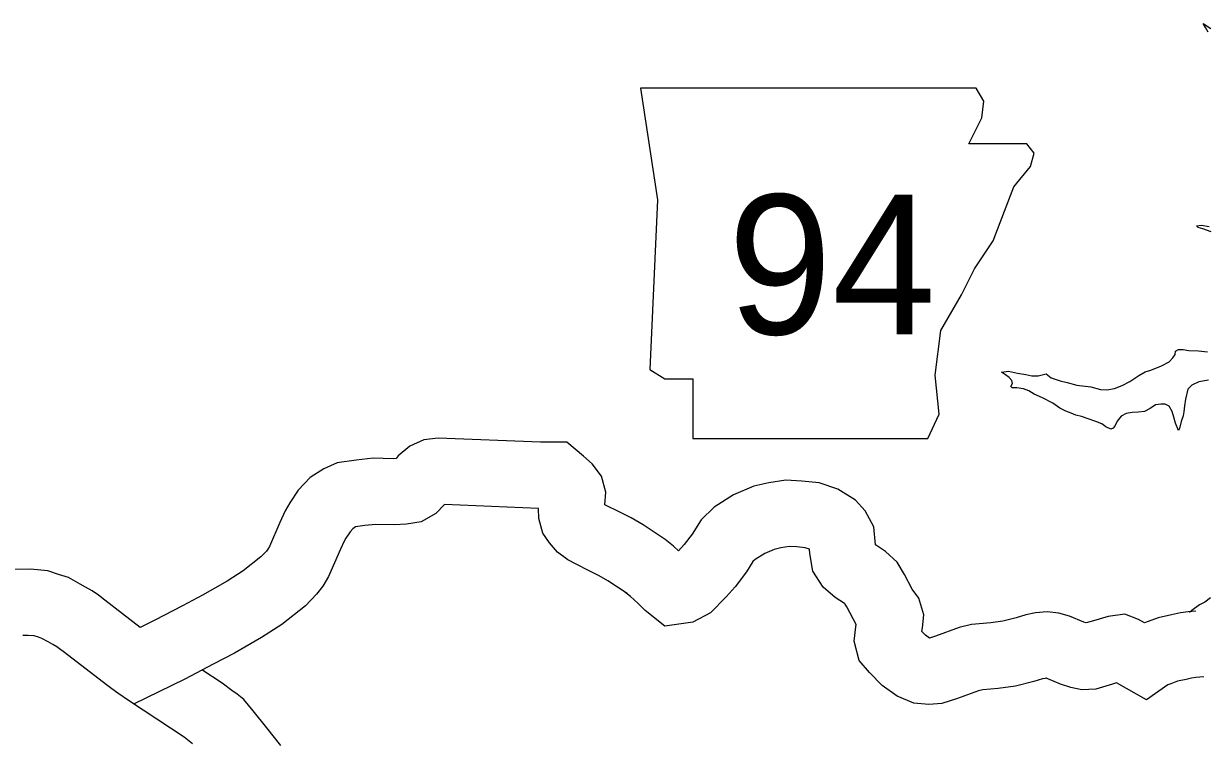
# Model space of a CAD drawing. Extents: x 670147 to 673275, y 705573 to 707613.
# Drawn here: x 670703 to 670783.4, y 707247.9 to 707296.7 of the extents above; entities that cross this region are included whole.
import ezdxf

# ---------------------------------------------------------------- set-up
doc = ezdxf.new("R2010")
doc.units = 0
for name, color, linetype in [('10', 7, 'Continuous'), ('21', 7, 'Continuous'), ('9', 7, 'Continuous')]:
    doc.layers.add(name, color=color, linetype=linetype)

msp = doc.modelspace()

# ---------------------------------------------------------------- linework, layer by layer
at = {"layer": '10'}
for points in [[(670746.629, 707261.592), (670745.131, 707262.596), (670744.304, 707263.082), (670743.463, 707263.505), (670742.614, 707263.923), (670742.529, 707263.968), (670742.582, 707264.828), (670742.305, 707265.911), (670741.667, 707266.752), (670741.069, 707267.278), (670739.932, 707268.227), (670738.156, 707268.215), (670731.196, 707268.489), (670730.21, 707268.384), (670729.271, 707267.945), (670728.459, 707267.299), (670728.328, 707267.11), (670728.134, 707267.099), (670726.761, 707267.138), (670725.607, 707267.004), (670724.313, 707266.812), (670723.414, 707266.415), (670722.493, 707265.808), (670721.674, 707264.952), (670721.099, 707264.087), (670720.782, 707263.549), (670720.43, 707262.761), (670719.71, 707261.112), (670719.612, 707260.944), (670719.508, 707260.808), (670719.134, 707260.419), (670717.936, 707259.475), (670716.839, 707258.763), (670715.163, 707257.809), (670713.79, 707257.081), (670711.93, 707256.097), (670710.923, 707255.61)], [(670782.711, 707256.728), (670782.191, 707256.665), (670781.68, 707256.605), (670781.069, 707256.471), (670780.163, 707256.265), (670779.474, 707256.006), (670779.232, 707255.92), (670778.831, 707256.144), (670777.882, 707256.507), (670776.764, 707256.365), (670775.763, 707256.066), (670775.27, 707255.918), (670775.107, 707255.973), (670774.136, 707256.38), (670773.398, 707256.586), (670772.603, 707256.669), (670771.806, 707256.609), (670771.149, 707256.464), (670770.5, 707256.268), (670769.604, 707256.038), (670768.776, 707255.933), (670767.459, 707255.807), (670766.628, 707255.599), (670765.019, 707255.014), (670764.616, 707254.89), (670764.6, 707254.889), (670764.598, 707254.89), (670764.328, 707255.083), (670764.09, 707255.329), (670764.127, 707255.582), (670764.227, 707256.462), (670763.874, 707257.599), (670763.431, 707258.224), (670762.898, 707259.222), (670762.4, 707260.058), (670761.602, 707260.791), (670760.936, 707261.23), (670760.819, 707262.459), (670760.22, 707263.538), (670759.573, 707264.285), (670758.372, 707265.033), (670757.099, 707265.465), (670755.918, 707265.579), (670754.834, 707265.634), (670753.682, 707265.447), (670752.652, 707265.233), (670751.281, 707264.628), (670749.964, 707263.797), (670749.071, 707262.942), (670748.464, 707261.956), (670747.914, 707261.25), (670747.538, 707260.823), (670747.185, 707261.137), (670746.629, 707261.592)], [(670744.035, 707257.914), (670742.736, 707258.784), (670742.15, 707259.128), (670741.458, 707259.476), (670740.564, 707259.917), (670740.001, 707260.216), (670739.302, 707260.726), (670738.765, 707261.37), (670738.313, 707262.04), (670738.042, 707263.024), (670738.008, 707263.717), (670731.617, 707263.969), (670731.029, 707263.372), (670730.033, 707262.805), (670729.036, 707262.642), (670728.193, 707262.596), (670726.959, 707262.63), (670726.196, 707262.542), (670725.575, 707262.45), (670725.393, 707262.33), (670725.201, 707262.129), (670724.914, 707261.697), (670724.786, 707261.481), (670724.547, 707260.944), (670723.729, 707259.071), (670723.353, 707258.426), (670722.922, 707257.867), (670722.164, 707257.078), (670720.559, 707255.813), (670719.178, 707254.917), (670717.331, 707253.865), (670715.896, 707253.104), (670713.962, 707252.081), (670710.458, 707250.386)], [(670783.253, 707252.261), (670782.725, 707252.197), (670782.428, 707252.162), (670782.051, 707252.079), (670781.461, 707251.945), (670781.014, 707251.777), (670780.807, 707251.704), (670779.367, 707250.689), (670777.318, 707251.834), (670777.055, 707251.755), (670775.922, 707251.415), (670774.977, 707251.372), (670774.208, 707251.527), (670773.516, 707251.761), (670772.655, 707252.122), (670772.553, 707252.15), (670772.538, 707252.152), (670772.466, 707252.146), (670772.285, 707252.106), (670771.709, 707251.933), (670770.45, 707251.609), (670769.272, 707251.46), (670768.224, 707251.36), (670767.948, 707251.291), (670766.447, 707250.745), (670765.444, 707250.438), (670764.551, 707250.374), (670763.533, 707250.46), (670762.403, 707250.928), (670761.38, 707251.658), (670760.522, 707252.545), (670759.822, 707253.369), (670759.485, 707254.686), (670759.59, 707255.657), (670759.614, 707255.82), (670758.978, 707257.009), (670758.87, 707257.19), (670758.825, 707257.232), (670758.18, 707257.657), (670757.375, 707258.347), (670756.667, 707259.435), (670756.471, 707260.652), (670756.444, 707260.932), (670756.434, 707260.938), (670756.146, 707261.036), (670755.588, 707261.09), (670755.084, 707261.116), (670754.5, 707261.021), (670754.033, 707260.924), (670753.402, 707260.646), (670752.749, 707260.233), (670752.6, 707260.09), (670752.167, 707259.388), (670751.379, 707258.374), (670750.771, 707257.687), (670749.715, 707256.615), (670748.499, 707255.964), (670746.605, 707255.688), (670745.267, 707256.754), (670744.772, 707257.26), (670744.263, 707257.714), (670743.862, 707258.042)], [(670710.923, 707255.61), (670708.525, 707257.471), (670708.084, 707257.806), (670707.665, 707258.096), (670707.21, 707258.358), (670706.848, 707258.56), (670706.041, 707259.007), (670705.378, 707259.223), (670704.642, 707259.456), (670703.473, 707259.581), (670702.391, 707259.552)], [(670783.721, 707257.625), (670783.336, 707257.343), (670782.966, 707257.155), (670782.439, 707256.759), (670782.284, 707256.635)], [(670714.49, 707247.701), (670713.907, 707248.136), (670710.196, 707250.595), (670709.401, 707251.146), (670708.997, 707251.441), (670708.625, 707251.697), (670705.783, 707253.903), (670705.441, 707254.163), (670705.258, 707254.289), (670704.992, 707254.443), (670704.662, 707254.626), (670704.237, 707254.862), (670704, 707254.94), (670703.715, 707255.03), (670703.295, 707255.075), (670702.939, 707255.065)], [(670720.492, 707247.571), (670719.53, 707248.778), (670718.617, 707249.941), (670717.967, 707250.704), (670717.513, 707251.069), (670717.15, 707251.33), (670716.499, 707251.817), (670715.116, 707252.733)]]:
    msp.add_lwpolyline(points, dxfattribs=at)
at = {"layer": '21'}
msp.add_lwpolyline([(670744.953, 707292.325), (670746.095, 707284.712), (670745.587, 707273.166), (670746.603, 707272.531), (670748.506, 707272.531), (670748.506, 707268.471), (670764.493, 707268.471), (670765.255, 707270.121), (670765.001, 707272.785), (670765.381, 707275.83), (670766.777, 707278.241), (670767.665, 707280.018), (670768.934, 707281.921), (670769.695, 707283.951), (670770.33, 707285.6), (670771.472, 707286.996), (670771.726, 707287.884), (670771.218, 707288.519), (670767.285, 707288.519), (670768.173, 707290.295), (670768.3, 707291.437), (670767.774, 707292.314)], close=True, dxfattribs=at)
at = {"layer": '9'}
for points in [[(670783.549, 707296.127), (670783.383, 707296.441), (670783.217, 707296.711), (670783.728, 707296.383)], [(670783.769, 707282.532), (670783.199, 707282.74), (670782.869, 707282.829), (670782.764, 707282.949), (670783.108, 707282.995), (670783.633, 707282.892)], [(670783.574, 707272.447), (670782.93, 707272.325), (670782.451, 707272.098), (670782.168, 707271.827), (670782.005, 707271.151), (670781.946, 707270.7), (670781.902, 707270.28), (670781.858, 707270.01), (670781.725, 707269.634), (670781.606, 707269.153), (670781.532, 707269.018), (670781.335, 707269.513), (670781.229, 707269.932), (670781.108, 707270.307), (670780.897, 707270.666), (670780.642, 707270.815), (670780.328, 707270.814), (670779.983, 707270.753), (670779.609, 707270.511), (670779.235, 707270.3), (670778.786, 707270.268), (670778.381, 707270.251), (670777.977, 707270.175), (670777.633, 707269.993), (670777.364, 707269.647), (670777.23, 707269.361), (670777.096, 707269.166), (670776.946, 707269.105), (670776.601, 707269.269), (670776.331, 707269.478), (670775.911, 707269.626), (670775.401, 707269.819), (670774.936, 707269.968), (670774.561, 707270.056), (670774.231, 707270.19), (670773.871, 707270.324), (670773.466, 707270.547), (670773, 707270.876), (670772.295, 707271.233), (670771.725, 707271.501), (670771.365, 707271.709), (670771.005, 707271.843), (670770.555, 707271.931), (670770.225, 707271.93), (670770.135, 707272.02), (670770.254, 707272.215), (670770.194, 707272.425), (670770.013, 707272.62), (670769.773, 707272.799), (670769.503, 707272.993), (670769.982, 707273.055), (670770.582, 707272.922), (670771.151, 707272.834), (670771.556, 707272.731), (670771.991, 707272.732), (670772.53, 707272.87), (670772.89, 707272.601), (670773.49, 707272.393), (670773.97, 707272.275), (670774.63, 707272.112), (670775.574, 707271.996), (670776.234, 707271.819), (670776.669, 707271.775), (670777.193, 707271.867), (670777.702, 707272.079), (670778.24, 707272.352), (670778.853, 707272.759), (670779.272, 707273.001), (670779.661, 707273.122), (670780.395, 707273.425), (670780.903, 707273.683), (670781.157, 707273.969), (670781.306, 707274.194), (670781.336, 707274.42), (670781.53, 707274.525), (670781.86, 707274.527), (670782.235, 707274.453), (670782.894, 707274.441), (670783.509, 707274.383)]]:
    msp.add_lwpolyline(points, dxfattribs=at)

# ---------------------------------------------------------------- texts
at = {"layer": '21'}
msp.add_text('94', height=9.504, dxfattribs=at).set_placement((670750.898, 707275.569))

doc.saveas('drawing.dxf')
